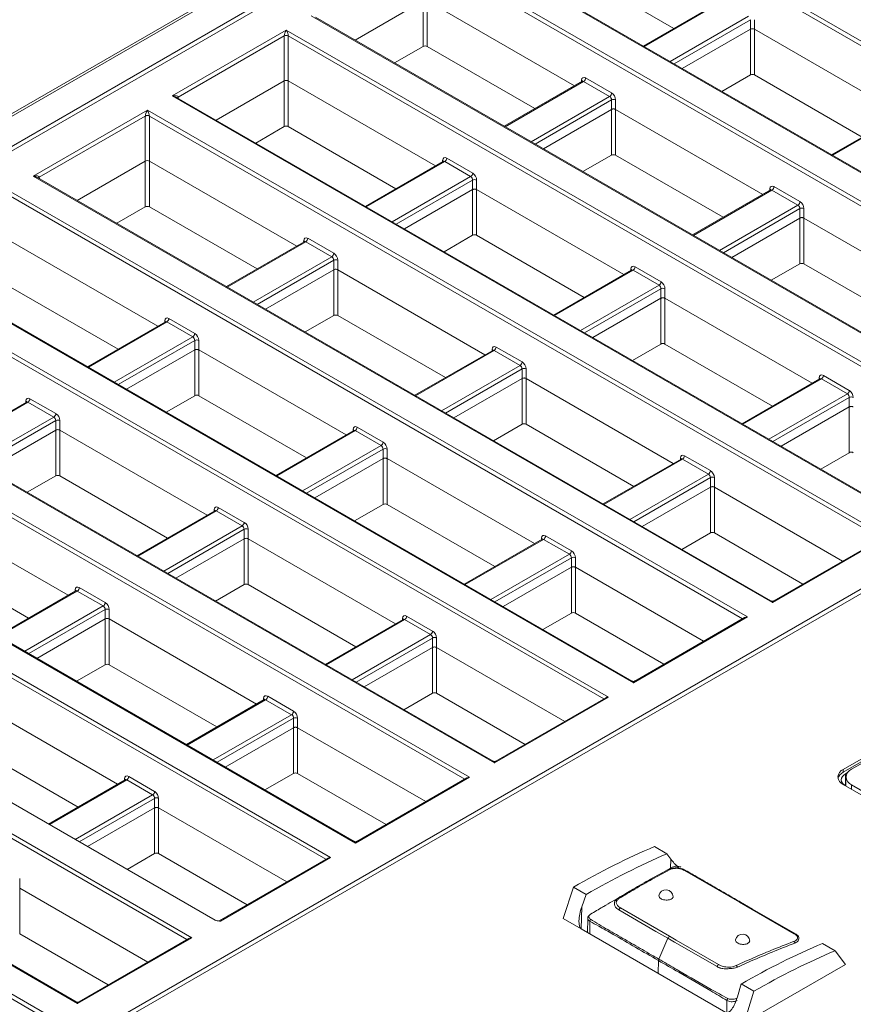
# Model space of a CAD drawing. Header units: millimetres. Extents: x 0 to 1118, y 0 to 864.
# Tile 269 of 372: x 864 to 879, y 234 to 251. Entities that reach past the tile are written whole.
import ezdxf

# ---------------------------------------------------------------- set-up
doc = ezdxf.new("R2010")
doc.units = ezdxf.units.MM

msp = doc.modelspace()

# ---------------------------------------------------------------- linework, layer by layer
at = {"color": 7, "linetype": 'Continuous', "lineweight": 15}
for p, q in [((875.764, 256.047), (840.405, 235.635)), ((875.802, 256.026), (840.493, 235.643)), ((841.406, 235.643), (875.802, 255.499)), ((875.777, 255.403), (841.548, 235.643)), ((873.898, 253.658), (886.856, 246.177)), ((886.75, 246.158), (873.933, 253.557)), ((884.856, 245.023), (871.898, 252.504)), ((884.831, 245.054), (871.973, 252.477)), ((871.462, 252.252), (884.42, 244.771)), ((875.821, 250.874), (873.933, 251.964)), ((871.426, 251.36), (870.231, 250.67)), ((871.426, 250.558), (871.426, 251.36)), ((874.08, 249.869), (871.497, 251.36)), ((871.497, 251.36), (871.497, 250.558)), ((876.65, 251.353), (875.285, 250.565)), ((882.42, 243.617), (869.462, 251.097)), ((882.395, 243.648), (869.537, 251.071)), ((877.165, 250.86), (877.165, 251.027)), ((877.235, 251.027), (877.235, 250.86)), ((867.026, 249.691), (869.026, 250.845)), ((868.99, 250.744), (867.132, 249.671)), ((868.99, 249.954), (868.99, 250.744)), ((869.026, 250.845), (881.984, 243.365)), ((869.061, 250.744), (869.061, 249.954)), ((875.969, 250.17), (877.165, 250.86)), ((877.165, 250.058), (877.165, 250.86)), ((879.818, 249.369), (877.235, 250.86)), ((877.235, 250.86), (877.235, 250.058)), ((871.426, 250.558), (870.926, 250.269)), ((873.385, 249.468), (871.497, 250.558)), ((877.165, 250.058), (876.664, 249.769)), ((879.123, 248.968), (877.235, 250.058)), ((868.99, 249.954), (867.795, 249.264)), ((868.99, 249.152), (868.99, 249.954)), ((871.644, 248.463), (869.061, 249.954)), ((869.061, 249.954), (869.061, 249.152)), ((874.214, 249.947), (872.849, 249.159)), ((874.694, 249.682), (874.24, 249.945)), ((874.275, 250.005), (874.73, 249.743)), ((879.984, 242.21), (867.026, 249.691)), ((879.959, 242.242), (867.101, 249.665)), ((874.729, 249.454), (874.729, 249.621)), ((874.799, 249.621), (874.799, 249.454)), ((864.59, 248.285), (866.59, 249.439)), ((866.59, 249.439), (879.548, 241.959)), ((873.533, 248.764), (874.729, 249.454)), ((874.729, 248.652), (874.729, 249.454)), ((877.382, 247.963), (874.799, 249.454)), ((874.799, 249.454), (874.799, 248.652)), ((879.953, 249.447), (878.587, 248.659)), ((866.554, 249.338), (864.696, 248.265)), ((866.554, 248.548), (866.554, 249.338)), ((866.625, 249.338), (866.625, 248.548)), ((868.99, 249.152), (868.49, 248.863)), ((870.949, 248.062), (869.061, 249.152)), ((866.554, 248.548), (865.359, 247.858)), ((866.554, 247.746), (866.554, 248.548)), ((869.208, 247.057), (866.625, 248.548)), ((866.625, 248.548), (866.625, 247.746)), ((871.778, 248.541), (870.413, 247.753)), ((872.258, 248.276), (871.804, 248.538)), ((871.839, 248.599), (872.294, 248.336)), ((874.729, 248.652), (874.228, 248.363)), ((876.687, 247.562), (874.799, 248.652)), ((877.548, 240.804), (864.59, 248.285)), ((877.523, 240.835), (864.665, 248.258)), ((872.293, 248.048), (872.293, 248.215)), ((872.363, 248.215), (872.363, 248.048)), ((864.154, 248.033), (877.112, 240.552)), ((871.097, 247.358), (872.293, 248.048)), ((872.293, 247.246), (872.293, 248.048)), ((874.946, 246.557), (872.363, 248.048)), ((872.363, 248.048), (872.363, 247.246)), ((877.517, 248.041), (876.151, 247.252)), ((877.997, 247.776), (877.542, 248.038)), ((877.577, 248.099), (878.032, 247.836)), ((866.554, 247.746), (866.054, 247.457)), ((868.513, 246.656), (866.625, 247.746)), ((878.031, 247.548), (878.031, 247.715)), ((878.101, 247.715), (878.101, 247.548)), ((876.835, 246.858), (878.031, 247.548)), ((878.031, 246.746), (878.031, 247.548)), ((880.684, 246.057), (878.101, 247.548)), ((878.101, 247.548), (878.101, 246.746)), ((890.045, 247.277), (855.649, 227.42)), ((855.649, 227.502), (889.878, 247.262)), ((866.772, 245.651), (864.189, 247.142)), ((869.342, 247.134), (867.977, 246.346)), ((869.822, 246.87), (869.368, 247.132)), ((869.403, 247.193), (869.858, 246.93)), ((872.293, 247.246), (871.792, 246.957)), ((874.251, 246.156), (872.363, 247.246)), ((875.112, 239.398), (862.154, 246.878)), ((875.087, 239.429), (862.229, 246.852)), ((869.857, 246.642), (869.857, 246.808)), ((869.927, 246.808), (869.927, 246.642)), ((861.718, 246.627), (874.676, 239.146)), ((868.661, 245.951), (869.857, 246.642)), ((869.857, 245.839), (869.857, 246.642)), ((872.51, 245.151), (869.927, 246.642)), ((869.927, 246.642), (869.927, 245.839)), ((875.081, 246.634), (873.715, 245.846)), ((875.561, 246.37), (875.106, 246.632)), ((875.141, 246.693), (875.596, 246.43)), ((878.031, 246.746), (877.53, 246.457)), ((879.989, 245.656), (878.101, 246.746)), ((866.077, 245.249), (864.189, 246.339)), ((875.595, 246.142), (875.595, 246.308)), ((875.665, 246.308), (875.665, 246.142)), ((874.399, 245.451), (875.595, 246.142)), ((875.595, 245.339), (875.595, 246.142)), ((878.248, 244.65), (875.665, 246.142)), ((875.665, 246.142), (875.665, 245.339)), ((866.967, 245.786), (867.422, 245.524)), ((869.857, 245.839), (869.356, 245.55)), ((871.815, 244.749), (869.927, 245.839)), ((866.906, 245.728), (865.541, 244.94)), ((867.386, 245.463), (866.932, 245.726)), ((872.676, 237.992), (859.718, 245.472)), ((872.651, 238.023), (859.793, 245.446)), ((867.421, 245.235), (867.421, 245.402)), ((867.491, 245.402), (867.491, 245.235)), ((859.282, 245.22), (872.24, 237.74)), ((866.225, 244.545), (867.421, 245.235)), ((867.421, 244.433), (867.421, 245.235)), ((870.074, 243.744), (867.491, 245.235)), ((867.491, 245.235), (867.491, 244.433)), ((872.645, 245.228), (871.279, 244.44)), ((873.125, 244.963), (872.67, 245.226)), ((872.705, 245.286), (873.16, 245.024)), ((875.595, 245.339), (875.094, 245.05)), ((877.553, 244.249), (875.665, 245.339)), ((873.159, 244.735), (873.159, 244.902)), ((873.229, 244.902), (873.229, 244.735)), ((891.041, 244.951), (878.791, 237.879)), ((891.041, 244.9), (878.791, 237.828)), ((871.963, 244.045), (873.159, 244.735)), ((873.159, 243.933), (873.159, 244.735)), ((875.812, 243.244), (873.229, 244.735)), ((873.229, 244.735), (873.229, 243.933)), ((878.383, 244.728), (877.017, 243.94)), ((878.863, 244.463), (878.408, 244.726)), ((878.443, 244.786), (878.898, 244.524)), ((891.033, 244.864), (878.938, 237.882)), ((864.531, 244.38), (864.986, 244.118)), ((867.421, 244.433), (866.92, 244.144)), ((869.379, 243.343), (867.491, 244.433)), ((878.897, 244.235), (878.897, 244.402)), ((864.47, 244.322), (863.105, 243.534)), ((864.95, 244.057), (864.496, 244.32)), ((877.701, 243.545), (878.897, 244.235)), ((878.897, 243.433), (878.897, 244.235)), ((870.24, 236.585), (857.282, 244.066)), ((870.215, 236.617), (857.357, 244.04)), ((864.985, 243.829), (864.985, 243.996)), ((865.055, 243.996), (865.055, 243.829)), ((870.269, 243.88), (870.724, 243.618)), ((873.159, 243.933), (872.658, 243.644)), ((875.117, 242.843), (873.229, 243.933)), ((856.846, 243.814), (869.804, 236.334)), ((863.789, 243.139), (864.985, 243.829)), ((864.985, 243.027), (864.985, 243.829)), ((867.638, 242.338), (865.055, 243.829)), ((865.055, 243.829), (865.055, 243.027)), ((870.209, 243.822), (868.843, 243.034)), ((870.689, 243.557), (870.234, 243.82)), ((870.723, 243.329), (870.723, 243.496)), ((870.793, 243.496), (870.793, 243.329)), ((869.527, 242.639), (870.723, 243.329)), ((870.723, 242.527), (870.723, 243.329)), ((873.376, 241.838), (870.793, 243.329)), ((870.793, 243.329), (870.793, 242.527)), ((875.947, 243.322), (874.581, 242.534)), ((876.427, 243.057), (875.972, 243.32)), ((876.007, 243.38), (876.462, 243.118)), ((878.897, 243.433), (878.396, 243.144)), ((864.985, 243.027), (864.484, 242.738)), ((866.943, 241.937), (865.055, 243.027)), ((876.461, 242.829), (876.461, 242.996)), ((876.532, 242.996), (876.532, 242.829)), ((875.265, 242.139), (876.461, 242.829)), ((876.461, 242.027), (876.461, 242.829)), ((878.779, 241.532), (876.532, 242.829)), ((876.532, 242.829), (876.532, 242.027)), ((854.942, 242.645), (867.778, 235.234)), ((867.833, 242.474), (868.288, 242.211)), ((870.723, 242.527), (870.222, 242.238)), ((872.681, 241.437), (870.793, 242.527)), ((854.41, 242.408), (867.368, 234.927)), ((865.202, 240.932), (862.619, 242.423)), ((867.773, 242.416), (866.407, 241.627)), ((868.253, 242.151), (867.798, 242.413)), ((868.287, 241.923), (868.287, 242.09)), ((868.357, 242.09), (868.357, 241.923)), ((873.572, 241.974), (874.026, 241.711)), ((876.461, 242.027), (875.96, 241.738)), ((878.084, 241.13), (876.532, 242.027)), ((879.548, 241.959), (877.548, 240.804)), ((879.498, 241.947), (877.573, 240.835)), ((867.091, 241.233), (868.287, 241.923)), ((868.287, 241.12), (868.287, 241.923)), ((870.94, 240.432), (868.357, 241.923)), ((868.357, 241.923), (868.357, 241.12)), ((873.511, 241.916), (872.145, 241.127)), ((873.991, 241.651), (873.536, 241.913)), ((864.507, 240.531), (862.619, 241.621)), ((874.025, 241.423), (874.025, 241.59)), ((874.096, 241.59), (874.096, 241.423)), ((872.829, 240.733), (874.025, 241.423)), ((874.025, 240.62), (874.025, 241.423)), ((876.343, 240.125), (874.096, 241.423)), ((874.096, 241.423), (874.096, 240.62)), ((865.368, 233.773), (852.41, 241.253)), ((865.343, 233.804), (852.485, 241.227)), ((868.287, 241.12), (867.786, 240.831)), ((870.246, 240.031), (868.357, 241.12)), ((851.974, 241.002), (864.932, 233.521)), ((865.337, 241.009), (863.971, 240.221)), ((865.817, 240.745), (865.362, 241.007)), ((865.397, 241.068), (865.852, 240.805)), ((865.851, 240.517), (865.851, 240.683)), ((865.922, 240.683), (865.922, 240.517)), ((871.136, 240.568), (871.59, 240.305)), ((874.025, 240.62), (873.524, 240.331)), ((875.648, 239.724), (874.096, 240.62)), ((877.112, 240.552), (875.112, 239.398)), ((864.655, 239.826), (865.851, 240.517)), ((865.851, 239.714), (865.851, 240.517)), ((868.504, 239.025), (865.922, 240.517)), ((865.922, 240.517), (865.922, 239.714)), ((871.075, 240.509), (869.71, 239.721)), ((871.555, 240.245), (871.1, 240.507)), ((877.062, 240.54), (875.137, 239.429)), ((871.589, 240.016), (871.589, 240.183)), ((871.66, 240.183), (871.66, 240.016)), ((870.393, 239.326), (871.589, 240.016)), ((871.589, 239.214), (871.589, 240.016)), ((873.907, 238.719), (871.66, 240.016)), ((871.66, 240.016), (871.66, 239.214)), ((865.851, 239.714), (865.35, 239.425)), ((867.81, 238.624), (865.922, 239.714)), ((871.589, 239.214), (871.088, 238.925)), ((873.212, 238.318), (871.66, 239.214)), ((866.068, 237.619), (863.486, 239.11)), ((868.639, 239.103), (867.274, 238.315)), ((869.119, 238.838), (868.664, 239.101)), ((868.7, 239.161), (869.154, 238.899)), ((874.676, 239.146), (872.676, 237.992)), ((874.626, 239.134), (872.701, 238.023)), ((869.153, 238.61), (869.153, 238.777)), ((869.224, 238.777), (869.224, 238.61)), ((867.957, 237.92), (869.153, 238.61)), ((869.153, 237.808), (869.153, 238.61)), ((871.471, 237.313), (869.224, 238.61)), ((869.224, 238.61), (869.224, 237.808)), ((865.374, 237.218), (863.486, 238.308)), ((869.153, 237.808), (868.652, 237.519)), ((870.776, 236.912), (869.224, 237.808)), ((878.791, 237.828), (878.791, 237.879)), ((878.833, 237.803), (878.828, 237.619)), ((878.833, 237.803), (878.868, 237.824)), ((866.203, 237.697), (864.858, 236.92)), ((866.683, 237.432), (866.228, 237.695)), ((866.264, 237.755), (866.718, 237.493)), ((872.24, 237.74), (870.24, 236.585)), ((872.19, 237.728), (870.265, 236.617)), ((878.839, 237.744), (878.839, 237.585)), ((878.791, 237.613), (899.014, 225.939)), ((878.817, 237.598), (878.839, 237.61)), ((878.818, 237.598), (878.817, 237.598)), ((878.938, 237.606), (899.005, 226.021)), ((866.717, 237.204), (866.717, 237.371)), ((866.788, 237.371), (866.788, 237.204)), ((865.542, 236.525), (866.717, 237.204)), ((866.717, 236.402), (866.717, 237.204)), ((869.035, 235.907), (866.788, 237.204)), ((866.788, 237.204), (866.788, 236.402)), ((875.701, 236.399), (875.481, 236.526)), ((866.717, 236.402), (866.236, 236.124)), ((868.34, 235.505), (866.788, 236.402)), ((869.754, 236.322), (867.849, 235.222)), ((869.804, 236.334), (867.874, 235.219)), ((875.767, 236.306), (875.701, 236.399)), ((875.794, 236.164), (875.6, 236.055)), ((876.971, 235.55), (876.01, 236.105)), ((864.352, 235.965), (864.352, 235.798)), ((866.599, 234.5), (864.352, 235.798)), ((864.352, 235.798), (864.352, 234.995)), ((874.061, 235.813), (873.878, 235.266)), ((874.283, 235.685), (874.061, 235.813)), ((874.283, 235.685), (874.207, 235.468)), ((877.933, 234.995), (876.971, 235.55)), ((867.849, 235.222), (867.843, 235.22)), ((874.198, 235.081), (873.878, 235.266)), ((874.312, 235.265), (874.306, 235.018)), ((876.733, 233.617), (874.198, 235.081)), ((865.904, 234.099), (864.352, 234.995)), ((867.368, 234.927), (865.368, 233.773)), ((867.318, 234.915), (865.393, 233.804)), ((875.557, 234.552), (875.717, 234.917)), ((878.647, 234.698), (878.427, 234.825)), ((878.647, 234.698), (878.829, 234.457)), ((877.054, 233.432), (878.829, 234.457)), ((876.937, 233.891), (877.003, 234.115)), ((877.224, 233.987), (877.003, 234.115)), ((876.753, 233.827), (876.753, 233.827)), ((877.054, 233.432), (877.224, 233.987))]:
    msp.add_line(p, q, dxfattribs=at)
at = {"color": 9, "linetype": 'Continuous', "lineweight": 15}
for p, q in [((884.335, 244.739), (871.497, 252.15)), ((876.676, 251.351), (875.3, 250.557)), ((875.754, 250.294), (877.13, 251.088)), ((877.165, 251.027), (875.824, 250.254)), ((881.899, 243.333), (869.061, 250.744)), ((874.24, 249.945), (872.864, 249.15)), ((874.202, 249.94), (874.203, 249.965)), ((867.132, 249.671), (867.133, 249.646)), ((873.318, 248.888), (874.694, 249.682)), ((874.729, 249.621), (873.388, 248.847)), ((879.978, 249.445), (878.602, 248.65)), ((879.463, 241.927), (866.625, 249.338)), ((871.804, 248.538), (870.428, 247.744)), ((871.766, 248.534), (871.767, 248.559)), ((864.696, 248.265), (864.697, 248.24)), ((870.882, 247.482), (872.258, 248.276)), ((872.293, 248.215), (870.952, 247.441)), ((877.542, 248.038), (876.166, 247.244)), ((877.505, 248.034), (877.505, 248.059)), ((877.027, 240.52), (864.189, 247.932)), ((876.621, 246.982), (877.997, 247.776)), ((878.031, 247.715), (876.691, 246.941)), ((869.368, 247.132), (867.992, 246.338)), ((869.33, 247.128), (869.331, 247.153)), ((868.446, 246.075), (869.822, 246.87)), ((869.857, 246.808), (868.517, 246.035)), ((875.106, 246.632), (873.73, 245.838)), ((875.069, 246.627), (875.069, 246.653)), ((874.591, 239.114), (861.753, 246.525)), ((874.185, 245.575), (875.561, 246.37)), ((875.595, 246.308), (874.255, 245.535)), ((866.894, 245.721), (866.895, 245.746)), ((866.932, 245.726), (865.556, 244.932)), ((866.01, 244.669), (867.386, 245.463)), ((867.421, 245.402), (866.081, 244.629)), ((872.67, 245.226), (871.294, 244.432)), ((872.633, 245.221), (872.633, 245.246)), ((872.155, 237.708), (859.317, 245.119)), ((871.749, 244.169), (873.125, 244.963)), ((873.159, 244.902), (871.819, 244.129)), ((878.408, 244.726), (877.032, 243.931)), ((878.371, 244.721), (878.372, 244.746)), ((877.487, 243.669), (878.863, 244.463)), ((878.897, 244.402), (877.557, 243.629)), ((864.496, 244.32), (863.12, 243.525)), ((864.458, 244.315), (864.459, 244.34)), ((863.574, 243.263), (864.95, 244.057)), ((864.985, 243.996), (863.645, 243.222)), ((870.197, 243.815), (870.197, 243.84)), ((869.719, 236.302), (856.881, 243.713)), ((870.234, 243.82), (868.858, 243.025)), ((869.313, 242.763), (870.689, 243.557)), ((870.723, 243.496), (869.383, 242.722)), ((875.972, 243.32), (874.596, 242.525)), ((875.935, 243.315), (875.936, 243.34)), ((875.051, 242.263), (876.427, 243.057)), ((876.461, 242.996), (875.121, 242.222)), ((867.283, 234.895), (854.445, 242.307)), ((867.798, 242.413), (866.422, 241.619)), ((867.761, 242.409), (867.761, 242.434)), ((866.877, 241.357), (868.253, 242.151)), ((868.287, 242.09), (866.947, 241.316)), ((873.499, 241.909), (873.5, 241.934)), ((873.536, 241.913), (872.16, 241.119)), ((872.615, 240.856), (873.991, 241.651)), ((874.025, 241.59), (872.685, 240.816)), ((864.847, 233.489), (852.009, 240.9)), ((865.362, 241.007), (863.986, 240.213)), ((865.325, 241.002), (865.325, 241.027)), ((864.441, 239.95), (865.817, 240.745)), ((865.851, 240.683), (864.511, 239.91)), ((871.1, 240.507), (869.724, 239.713)), ((871.063, 240.502), (871.064, 240.527)), ((870.179, 239.45), (871.555, 240.245)), ((871.589, 240.183), (870.249, 239.41)), ((868.664, 239.101), (867.288, 238.306)), ((868.627, 239.096), (868.628, 239.121)), ((867.743, 238.044), (869.119, 238.838)), ((869.153, 238.777), (867.813, 238.003)), ((866.228, 237.695), (864.872, 236.912)), ((866.191, 237.69), (866.192, 237.715)), ((878.805, 237.605), (878.828, 237.619)), ((878.828, 237.619), (878.839, 237.626)), ((878.938, 237.606), (878.938, 237.528)), ((865.327, 236.649), (866.683, 237.432)), ((866.717, 237.371), (865.397, 236.609)), ((875.762, 236.147), (875.767, 236.306)), ((874.207, 235.468), (874.195, 235.083)), ((874.35, 235.217), (874.346, 234.995)), ((875.551, 234.526), (875.547, 234.302)), ((876.749, 233.612), (876.753, 233.827))]:
    msp.add_line(p, q, dxfattribs=at)
at = {"color": 7, "linetype": 'Continuous', "lineweight": 15, "flags": 128}
for points in [[(878.811, 237.602), (878.8, 237.61), (878.776, 237.636), (878.761, 237.665), (878.756, 237.695), (878.761, 237.725), (878.776, 237.754), (878.8, 237.78), (878.833, 237.803)], [(876.991, 235.551), (877.202, 235.429), (877.954, 234.995)], [(875.717, 234.917), (875.506, 235.038), (874.855, 235.414)], [(874.887, 235.449), (875.631, 235.019), (875.747, 234.952)], [(876.578, 234.419), (875.832, 234.85), (875.717, 234.917)], [(875.747, 234.952), (875.863, 234.885), (876.607, 234.456)]]:
    msp.add_lwpolyline(points, dxfattribs=at)
at = {"color": 7, "linetype": 'Continuous', "lineweight": 15}
for centre, radius, start, end in [((869.026, 250.673), 0.0793, 63.5265, 116.4735), ((874.198, 250.01), 0.077, 302.6523, 356.7703), ((874.653, 249.747), 0.077, 302.6523, 356.7703), ((874.764, 249.55), 0.0793, 63.5265, 116.4735), ((866.59, 249.267), 0.0793, 63.5265, 116.4735), ((871.762, 248.603), 0.077, 302.6523, 356.7703), ((872.217, 248.341), 0.077, 302.6523, 356.7703), ((872.328, 248.144), 0.0793, 63.5265, 116.4735), ((877.5, 248.103), 0.077, 302.6523, 356.7703), ((877.955, 247.841), 0.077, 302.6523, 356.7703), ((878.066, 247.644), 0.0793, 63.5265, 116.4735), ((869.326, 247.197), 0.077, 302.6523, 356.7703), ((869.781, 246.935), 0.077, 302.6523, 356.7703), ((869.892, 246.738), 0.0793, 63.5265, 116.4735), ((875.064, 246.697), 0.077, 302.6523, 356.7703), ((875.519, 246.435), 0.077, 302.6523, 356.7703), ((875.63, 246.237), 0.0793, 63.5265, 116.4735), ((866.89, 245.791), 0.077, 302.6523, 356.7703), ((867.345, 245.528), 0.077, 302.6523, 356.7703), ((867.456, 245.331), 0.0793, 63.5265, 116.4735), ((872.628, 245.291), 0.077, 302.6523, 356.7703), ((873.083, 245.028), 0.077, 302.6523, 356.7703), ((873.194, 244.831), 0.0793, 63.5265, 116.4735), ((878.367, 244.791), 0.077, 302.6523, 356.7703), ((878.821, 244.528), 0.077, 302.6523, 356.7703), ((864.454, 244.385), 0.077, 302.6523, 356.7703), ((878.932, 244.331), 0.0793, 63.5265, 116.4735), ((864.909, 244.122), 0.077, 302.6523, 356.7703), ((865.02, 243.925), 0.0793, 63.5265, 116.4735), ((870.192, 243.884), 0.077, 302.6523, 356.7703), ((870.647, 243.622), 0.077, 302.6523, 356.7703), ((870.758, 243.425), 0.0793, 63.5265, 116.4735), ((875.931, 243.384), 0.077, 302.6523, 356.7703), ((876.385, 243.122), 0.077, 302.6523, 356.7703), ((876.496, 242.925), 0.0793, 63.5265, 116.4735), ((867.756, 242.478), 0.077, 302.6523, 356.7703), ((868.211, 242.216), 0.077, 302.6523, 356.7703), ((868.322, 242.019), 0.0793, 63.5265, 116.4735), ((873.495, 241.978), 0.077, 302.6523, 356.7703), ((873.949, 241.716), 0.077, 302.6523, 356.7703), ((874.06, 241.519), 0.0793, 63.5265, 116.4735), ((865.32, 241.072), 0.077, 302.6523, 356.7703), ((865.775, 240.809), 0.077, 302.6523, 356.7703), ((877.548, 240.879), 0.05, 242.0362, 298.5597), ((865.886, 240.612), 0.0793, 63.5265, 116.4735), ((871.059, 240.572), 0.077, 302.6523, 356.7703), ((871.513, 240.309), 0.077, 302.6523, 356.7703), ((871.624, 240.112), 0.0793, 63.5265, 116.4735), ((875.112, 239.473), 0.05, 242.0362, 298.5597), ((868.623, 239.166), 0.077, 302.6523, 356.7703), ((869.077, 238.903), 0.077, 302.6523, 356.7703), ((869.188, 238.706), 0.0793, 63.5265, 116.4735), ((872.676, 238.066), 0.05, 242.0362, 298.5597), ((878.866, 237.67), 0.175, 115.4059, 163.2083), ((878.841, 237.746), 0.142, 110.7834, 249.2166), ((878.99, 237.744), 0.147, 110.7834, 249.2166), ((866.187, 237.759), 0.077, 302.6523, 356.7703), ((866.641, 237.497), 0.077, 302.6523, 356.7703), ((866.752, 237.3), 0.0793, 63.5265, 116.4735), ((870.24, 236.66), 0.05, 242.0362, 298.5597), ((875.729, 236.093), 0.028, 57.9613, 115.4072), ((876.02, 236.086), 0.0217, 67.8897, 119.8667), ((875.683, 235.642), 0.125, 0, 169.7056), ((874.856, 235.594), 0.0302, 60.908, 116.3471), ((876.982, 235.529), 0.0234, 67.3485, 117.4175), ((874.923, 235.385), 0.0734, 119.3694, 156.6534), ((874.415, 235.217), 0.0655, 148.1177, 179.5998), ((875.786, 234.888), 0.0747, 121.1342, 157.569), ((877.027, 234.866), 0.125, 0, 169.7056), ((877.885, 234.807), 0.0642, 23.9917, 55.8149), ((877.944, 234.972), 0.0252, 66.7573, 115.1369), ((875.618, 234.524), 0.0679, 155.4463, 177.9077), ((876.649, 234.392), 0.0762, 122.9475, 158.5004), ((876.871, 234.383), 0.0717, 23.3964, 52.0872), ((876.83, 233.812), 0.0786, 143.4857, 169.2627), ((865.368, 233.847), 0.05, 242.0362, 298.5597)]:
    msp.add_arc(centre, radius, start, end, dxfattribs=at)
at = {"color": 9, "linetype": 'Continuous', "lineweight": 15}
for centre, radius, start, end in [((874.191, 249.94), 0.0278, 17.7474, 63.5493), ((867.144, 249.646), 0.0277, 116.4314, 162.4434), ((871.755, 248.534), 0.0278, 17.7474, 63.5493), ((864.708, 248.24), 0.0277, 116.4314, 162.4434), ((877.493, 248.034), 0.0278, 17.7474, 63.5493), ((869.319, 247.128), 0.0278, 17.7474, 63.5493), ((875.057, 246.628), 0.0278, 17.7474, 63.5493), ((866.883, 245.721), 0.0278, 17.7474, 63.5493), ((872.621, 245.221), 0.0278, 17.7474, 63.5493), ((878.359, 244.721), 0.0278, 17.7474, 63.5493), ((864.447, 244.315), 0.0278, 17.7474, 63.5493), ((870.185, 243.815), 0.0278, 17.7474, 63.5493), ((875.923, 243.315), 0.0278, 17.7474, 63.5493), ((867.749, 242.409), 0.0278, 17.7474, 63.5493), ((873.487, 241.909), 0.0278, 17.7474, 63.5493), ((865.313, 241.003), 0.0278, 17.7474, 63.5493), ((871.051, 240.503), 0.0278, 17.7474, 63.5493), ((868.615, 239.096), 0.0278, 17.7474, 63.5493), ((866.179, 237.69), 0.0278, 17.7474, 63.5493), ((878.803, 237.618), 0.0248, 308.0586, 3.3202), ((876.836, 233.802), 0.0977, 26.9998, 37.6307)]:
    msp.add_arc(centre, radius, start, end, dxfattribs=at)
at = {"color": 7, "linetype": 'Continuous', "lineweight": 15}
for centre, major_axis, ratio, start_param, end_param in [((869.026, 250.805), (0.0312, 0.0733), 0.227773, 1.079343, 2.632686), ((869.026, 250.805), (-0.0312, 0.0733), 0.227773, 3.650499, 5.203842), ((871.462, 250.538), (0.05, 0), 0.577464, 0.78555, 2.356042), ((877.2, 250.038), (0.05, 0), 0.577464, 0.78555, 2.356042), ((869.026, 249.934), (0.05, 0), 0.577464, 0.78555, 2.356042), ((874.274, 249.923), (-0.0487, 0.0874), 0.587367, 5.506906, 7.06025), ((874.729, 249.66), (-0.0487, 0.0874), 0.587367, 3.953563, 5.506906), ((867.026, 249.65), (0.106, 0.024), 0.368996, 6.218066, 7.771409), ((874.693, 249.641), (-0.0236, 0.0441), 0.597158, 3.963237, 5.51658), ((866.59, 249.398), (0.0312, 0.0733), 0.227773, 1.079343, 2.632686), ((866.59, 249.398), (-0.0312, 0.0733), 0.227773, 3.650499, 5.203842), ((869.026, 249.131), (0.05, 0), 0.577464, 0.78555, 2.356042), ((866.59, 248.527), (0.05, 0), 0.577464, 0.78555, 2.356042), ((871.838, 248.517), (-0.0487, 0.0874), 0.587367, 5.506906, 7.06025), ((874.764, 248.631), (0.05, 0), 0.577464, 0.78555, 2.356042), ((872.293, 248.254), (-0.0487, 0.0874), 0.587367, 3.953563, 5.506906), ((864.59, 248.244), (0.106, 0.024), 0.368996, 6.218066, 7.771409), ((872.257, 248.234), (-0.0236, 0.0441), 0.597158, 3.963237, 5.51658), ((877.576, 248.017), (-0.0487, 0.0874), 0.587367, 5.506906, 7.06025), ((878.031, 247.754), (-0.0487, 0.0874), 0.587367, 3.953563, 5.506906), ((866.59, 247.725), (0.05, 0), 0.577464, 0.78555, 2.356042), ((877.995, 247.734), (-0.0236, 0.0441), 0.597158, 3.963237, 5.51658), ((869.402, 247.11), (-0.0487, 0.0874), 0.587367, 5.506906, 7.06025), ((872.328, 247.225), (0.05, 0), 0.577464, 0.78555, 2.356042), ((869.821, 246.828), (-0.0236, 0.0441), 0.597158, 3.963237, 5.51658), ((869.857, 246.848), (-0.0487, 0.0874), 0.587367, 3.953563, 5.506906), ((875.14, 246.61), (-0.0487, 0.0874), 0.587367, 5.506906, 7.06025), ((878.066, 246.725), (0.05, 0), 0.577464, 0.78555, 2.356042), ((875.595, 246.348), (-0.0487, 0.0874), 0.587367, 3.953563, 5.506906), ((875.559, 246.328), (-0.0236, 0.0441), 0.597158, 3.963237, 5.51658), ((866.966, 245.704), (-0.0487, 0.0874), 0.587367, 5.506906, 7.06025), ((869.892, 245.819), (0.05, 0), 0.577464, 0.78555, 2.356042), ((867.385, 245.422), (-0.0236, 0.0441), 0.597158, 3.963237, 5.51658), ((867.421, 245.442), (-0.0487, 0.0874), 0.587367, 3.953563, 5.506906), ((872.704, 245.204), (-0.0487, 0.0874), 0.587367, 5.506906, 7.06025), ((875.63, 245.319), (0.05, 0), 0.577464, 0.78555, 2.356042), ((873.123, 244.922), (-0.0236, 0.0441), 0.597158, 3.963237, 5.51658), ((873.159, 244.942), (-0.0487, 0.0874), 0.587367, 3.953563, 5.506906), ((878.442, 244.704), (-0.0487, 0.0874), 0.587367, 5.506906, 7.06025), ((878.897, 244.442), (-0.0487, 0.0874), 0.587367, 3.953563, 5.506906), ((864.53, 244.298), (-0.0487, 0.0874), 0.587367, 5.506906, 7.06025), ((867.456, 244.413), (0.05, 0), 0.577464, 0.78555, 2.356042), ((878.862, 244.422), (-0.0236, 0.0441), 0.597158, 3.963237, 5.51658), ((864.949, 244.016), (-0.0236, 0.0441), 0.597158, 3.963237, 5.51658), ((864.985, 244.035), (-0.0487, 0.0874), 0.587367, 3.953563, 5.506906), ((870.268, 243.798), (-0.0487, 0.0874), 0.587367, 5.506906, 7.06025), ((873.194, 243.913), (0.05, 0), 0.577464, 0.78555, 2.356042), ((870.687, 243.516), (-0.0236, 0.0441), 0.597158, 3.963237, 5.51658), ((870.723, 243.535), (-0.0487, 0.0874), 0.587367, 3.953563, 5.506906), ((876.006, 243.298), (-0.0487, 0.0874), 0.587367, 5.506906, 7.06025), ((878.932, 243.413), (0.05, 0), 0.577464, 0.78555, 2.356042), ((865.02, 243.006), (0.05, 0), 0.577464, 0.78555, 2.356042), ((876.426, 243.016), (-0.0236, 0.0441), 0.597158, 3.963237, 5.51658), ((876.461, 243.035), (-0.0487, 0.0874), 0.587367, 3.953563, 5.506906), ((867.832, 242.392), (-0.0487, 0.0874), 0.587367, 5.506906, 7.06025), ((870.758, 242.506), (0.05, 0), 0.577464, 0.78555, 2.356042), ((868.251, 242.109), (-0.0236, 0.0441), 0.597158, 3.963237, 5.51658), ((868.287, 242.129), (-0.0487, 0.0874), 0.587367, 3.953563, 5.506906), ((873.57, 241.891), (-0.0487, 0.0874), 0.587367, 5.506906, 7.06025), ((876.496, 242.006), (0.05, 0), 0.577464, 0.78555, 2.356042), ((873.99, 241.609), (-0.0236, 0.0441), 0.597158, 3.963237, 5.51658), ((874.025, 241.629), (-0.0487, 0.0874), 0.587367, 3.953563, 5.506906), ((865.396, 240.985), (-0.0487, 0.0874), 0.587367, 5.506906, 7.06025), ((868.322, 241.1), (0.05, 0), 0.577464, 0.78555, 2.356042), ((865.815, 240.703), (-0.0236, 0.0441), 0.597158, 3.963237, 5.51658), ((865.851, 240.723), (-0.0487, 0.0874), 0.587367, 3.953563, 5.506906), ((871.134, 240.485), (-0.0487, 0.0874), 0.587367, 5.506906, 7.06025), ((874.06, 240.6), (0.05, 0), 0.577464, 0.78555, 2.356042), ((877.112, 240.512), (0.0707, 0), 0.577382, 1.570796, 2.356113), ((871.554, 240.203), (-0.0236, 0.0441), 0.597158, 3.963237, 5.51658), ((871.589, 240.223), (-0.0487, 0.0874), 0.587367, 3.953563, 5.506906), ((865.886, 239.694), (0.05, 0), 0.577464, 0.78555, 2.356042), ((868.698, 239.079), (-0.0487, 0.0874), 0.587367, 5.506906, 7.06025), ((871.624, 239.194), (0.05, 0), 0.577464, 0.78555, 2.356042), ((874.676, 239.105), (0.0707, 0), 0.577382, 1.570796, 2.356113), ((869.118, 238.797), (-0.0236, 0.0441), 0.597158, 3.963237, 5.51658), ((869.153, 238.816), (-0.0487, 0.0874), 0.587367, 3.953563, 5.506906), ((869.188, 237.787), (0.05, 0), 0.577464, 0.78555, 2.356042), ((866.262, 237.673), (-0.0487, 0.0874), 0.587367, 5.506906, 7.06025), ((872.24, 237.699), (0.0707, 0), 0.577382, 1.570796, 2.356113), ((866.717, 237.41), (-0.0487, 0.0874), 0.587367, 3.953563, 5.506906), ((866.682, 237.39), (-0.0236, 0.0441), 0.597158, 3.963237, 5.51658), ((866.752, 236.381), (0.05, 0), 0.577464, 0.78555, 2.356042), ((873.872, 223.419), (7.852, 13.147), 0.56722, 0.662095, 0.793746), ((869.804, 236.293), (0.0707, 0), 0.577382, 1.570796, 2.356113), ((873.905, 223.401), (8.042, 13.035), 0.556894, 0.669946, 0.801596), ((875.873, 236.241), (-0.139, 0.145), 0.192882, 0.926371, 1.9908), ((874.297, 235.388), (0.09, 0.311), 0.341513, 1.409813, 3.057511), ((867.368, 234.886), (0.0707, 0), 0.577382, 1.570796, 2.356113), ((877.381, 221.394), (7.238, 13.498), 0.597163, 0.634948, 0.766599), ((877.413, 221.375), (7.451, 13.378), 0.587367, 0.644628, 0.776279), ((876.832, 233.924), (0.09, 0.311), 0.341513, 3.057511, 4.705209)]:
    msp.add_ellipse(centre, major_axis=major_axis, ratio=ratio, start_param=start_param, end_param=end_param, dxfattribs=at)
at = {"color": 9, "linetype": 'Continuous', "lineweight": 15}
for centre, major_axis, ratio, start_param, end_param in [((874.238, 249.903), (-0.0236, 0.0441), 0.597158, 5.51658, 6.301897), ((867.026, 249.65), (0.106, -0.024), 0.368996, 0.868052, 1.653368), ((871.803, 248.497), (-0.0236, 0.0441), 0.597158, 5.51658, 6.301897), ((864.59, 248.244), (0.106, -0.024), 0.368996, 0.868052, 1.653368), ((877.541, 247.997), (-0.0236, 0.0441), 0.597158, 5.51658, 6.301897), ((869.367, 247.091), (-0.0236, 0.0441), 0.597158, 5.51658, 6.301897), ((875.105, 246.591), (-0.0236, 0.0441), 0.597158, 5.51658, 6.301897), ((866.931, 245.684), (-0.0236, 0.0441), 0.597158, 5.51658, 6.301897), ((872.669, 245.184), (-0.0236, 0.0441), 0.597158, 5.51658, 6.301897), ((878.407, 244.684), (-0.0236, 0.0441), 0.597158, 5.51658, 6.301897), ((864.495, 244.278), (-0.0236, 0.0441), 0.597158, 5.51658, 6.301897), ((870.233, 243.778), (-0.0236, 0.0441), 0.597158, 5.51658, 6.301897), ((875.971, 243.278), (-0.0236, 0.0441), 0.597158, 5.51658, 6.301897), ((867.797, 242.372), (-0.0236, 0.0441), 0.597158, 5.51658, 6.301897), ((873.535, 241.872), (-0.0236, 0.0441), 0.597158, 5.51658, 6.301897), ((865.361, 240.966), (-0.0236, 0.0441), 0.597158, 5.51658, 6.301897), ((877.548, 240.763), (-0.0312, 0.0733), 0.227773, 5.203842, 5.989159), ((877.548, 240.763), (0.0312, 0.0733), 0.227773, 0.294026, 1.079343), ((871.099, 240.465), (-0.0236, 0.0441), 0.597158, 5.51658, 6.301897), ((875.112, 239.357), (-0.0312, 0.0733), 0.227773, 5.203842, 6.006756), ((875.112, 239.357), (0.0312, 0.0733), 0.227773, 0.294026, 1.079343), ((868.663, 239.059), (-0.0236, 0.0441), 0.597158, 5.51658, 6.301897), ((872.676, 237.951), (-0.0312, 0.0733), 0.227773, 5.203842, 6.006756), ((872.676, 237.951), (0.0312, 0.0733), 0.227773, 0.294026, 1.079343), ((866.227, 237.653), (-0.0236, 0.0441), 0.597158, 5.51658, 6.301897), ((870.24, 236.545), (-0.0312, 0.0733), 0.227773, 5.203842, 5.989159), ((870.24, 236.545), (0.0312, 0.0733), 0.227773, 0.294026, 1.079343), ((867.875, 235.179), (-0.0263, 0.0426), 0.5569, 5.481594, 6.260659), ((865.368, 233.732), (-0.0312, 0.0733), 0.227773, 5.203842, 5.989159), ((865.368, 233.732), (0.0312, 0.0733), 0.227773, 0.294026, 1.079343)]:
    msp.add_ellipse(centre, major_axis=major_axis, ratio=ratio, start_param=start_param, end_param=end_param, dxfattribs=at)
at = {"color": 7, "linetype": 'Continuous', "lineweight": 15}
for points, knots in [([(877.165, 250.86), (877.17, 250.863), (877.18, 250.867), (877.2, 250.87), (877.22, 250.867), (877.23, 250.863), (877.235, 250.86)], [0, 0, 0, 0, 0.25001, 0.5, 0.74999, 1, 1, 1, 1]), ([(874.219, 249.951), (874.219, 249.951), (874.219, 249.951), (874.216, 249.948), (874.214, 249.947), (874.214, 249.947)], [0, 0, 0, 0, 0.250929, 0.971143, 1, 1, 1, 1]), ([(874.729, 249.454), (874.734, 249.456), (874.744, 249.461), (874.764, 249.463), (874.784, 249.461), (874.794, 249.456), (874.799, 249.454)], [0, 0, 0, 0, 0.25001, 0.5, 0.74999, 1, 1, 1, 1]), ([(871.783, 248.544), (871.783, 248.544), (871.783, 248.545), (871.78, 248.541), (871.779, 248.541), (871.778, 248.541)], [0, 0, 0, 0, 0.250929, 0.971143, 1, 1, 1, 1]), ([(872.293, 248.048), (872.298, 248.05), (872.308, 248.055), (872.328, 248.057), (872.348, 248.055), (872.358, 248.05), (872.363, 248.048)], [0, 0, 0, 0, 0.25001, 0.5, 0.74999, 1, 1, 1, 1]), ([(877.521, 248.044), (877.521, 248.044), (877.521, 248.045), (877.518, 248.041), (877.517, 248.041), (877.517, 248.041)], [0, 0, 0, 0, 0.250929, 0.971143, 1, 1, 1, 1]), ([(878.031, 247.548), (878.036, 247.55), (878.046, 247.555), (878.066, 247.557), (878.086, 247.555), (878.096, 247.55), (878.101, 247.548)], [0, 0, 0, 0, 0.25001, 0.5, 0.74999, 1, 1, 1, 1]), ([(869.347, 247.138), (869.347, 247.138), (869.347, 247.139), (869.344, 247.135), (869.343, 247.135), (869.342, 247.135)], [0, 0, 0, 0, 0.250929, 0.971143, 1, 1, 1, 1]), ([(869.857, 246.642), (869.862, 246.644), (869.872, 246.649), (869.892, 246.651), (869.912, 246.649), (869.922, 246.644), (869.927, 246.642)], [0, 0, 0, 0, 0.25001, 0.5, 0.74999, 1, 1, 1, 1]), ([(875.085, 246.638), (875.085, 246.638), (875.085, 246.639), (875.082, 246.635), (875.081, 246.635), (875.081, 246.634)], [0, 0, 0, 0, 0.250929, 0.971143, 1, 1, 1, 1]), ([(875.595, 246.142), (875.6, 246.144), (875.61, 246.149), (875.63, 246.151), (875.65, 246.149), (875.66, 246.144), (875.665, 246.142)], [0, 0, 0, 0, 0.25001, 0.5, 0.74999, 1, 1, 1, 1]), ([(866.911, 245.732), (866.911, 245.732), (866.911, 245.733), (866.908, 245.729), (866.907, 245.728), (866.906, 245.728)], [0, 0, 0, 0, 0.250929, 0.971143, 1, 1, 1, 1]), ([(867.421, 245.235), (867.426, 245.238), (867.436, 245.242), (867.456, 245.244), (867.476, 245.242), (867.486, 245.238), (867.491, 245.235)], [0, 0, 0, 0, 0.25001, 0.5, 0.74999, 1, 1, 1, 1]), ([(872.649, 245.232), (872.649, 245.232), (872.649, 245.233), (872.646, 245.229), (872.645, 245.228), (872.645, 245.228)], [0, 0, 0, 0, 0.250929, 0.971143, 1, 1, 1, 1]), ([(873.159, 244.735), (873.164, 244.738), (873.174, 244.742), (873.194, 244.744), (873.214, 244.742), (873.224, 244.738), (873.229, 244.735)], [0, 0, 0, 0, 0.25001, 0.5, 0.74999, 1, 1, 1, 1]), ([(878.387, 244.732), (878.387, 244.732), (878.387, 244.733), (878.384, 244.729), (878.383, 244.728), (878.383, 244.728)], [0, 0, 0, 0, 0.250929, 0.971143, 1, 1, 1, 1]), ([(864.475, 244.326), (864.475, 244.326), (864.475, 244.326), (864.472, 244.322), (864.471, 244.322), (864.47, 244.322)], [0, 0, 0, 0, 0.250929, 0.971143, 1, 1, 1, 1]), ([(878.897, 244.235), (878.902, 244.238), (878.912, 244.242), (878.932, 244.244), (878.952, 244.242), (878.962, 244.238), (878.968, 244.235)], [0, 0, 0, 0, 0.25001, 0.5, 0.74999, 1, 1, 1, 1]), ([(864.985, 243.829), (864.99, 243.831), (865, 243.836), (865.02, 243.838), (865.04, 243.836), (865.05, 243.831), (865.055, 243.829)], [0, 0, 0, 0, 0.25001, 0.5, 0.74999, 1, 1, 1, 1]), ([(870.213, 243.825), (870.213, 243.826), (870.213, 243.826), (870.21, 243.822), (870.209, 243.822), (870.209, 243.822)], [0, 0, 0, 0, 0.250929, 0.971143, 1, 1, 1, 1]), ([(870.723, 243.329), (870.728, 243.331), (870.738, 243.336), (870.758, 243.338), (870.778, 243.336), (870.788, 243.331), (870.793, 243.329)], [0, 0, 0, 0, 0.25001, 0.5, 0.74999, 1, 1, 1, 1]), ([(875.951, 243.325), (875.951, 243.326), (875.951, 243.326), (875.948, 243.322), (875.947, 243.322), (875.947, 243.322)], [0, 0, 0, 0, 0.250929, 0.971143, 1, 1, 1, 1]), ([(876.461, 242.829), (876.466, 242.831), (876.476, 242.836), (876.496, 242.838), (876.516, 242.836), (876.526, 242.831), (876.532, 242.829)], [0, 0, 0, 0, 0.25001, 0.5, 0.74999, 1, 1, 1, 1]), ([(867.777, 242.419), (867.777, 242.419), (867.777, 242.42), (867.774, 242.416), (867.773, 242.416), (867.773, 242.416)], [0, 0, 0, 0, 0.250929, 0.971143, 1, 1, 1, 1]), ([(868.287, 241.923), (868.292, 241.925), (868.302, 241.93), (868.322, 241.932), (868.342, 241.93), (868.352, 241.925), (868.357, 241.923)], [0, 0, 0, 0, 0.25001, 0.5, 0.74999, 1, 1, 1, 1]), ([(873.515, 241.919), (873.515, 241.919), (873.515, 241.92), (873.512, 241.916), (873.511, 241.916), (873.511, 241.916)], [0, 0, 0, 0, 0.250929, 0.971143, 1, 1, 1, 1]), ([(874.025, 241.423), (874.03, 241.425), (874.04, 241.43), (874.06, 241.432), (874.08, 241.43), (874.09, 241.425), (874.096, 241.423)], [0, 0, 0, 0, 0.25001, 0.5, 0.74999, 1, 1, 1, 1]), ([(865.341, 241.013), (865.341, 241.013), (865.341, 241.014), (865.338, 241.01), (865.337, 241.009), (865.337, 241.009)], [0, 0, 0, 0, 0.250929, 0.971143, 1, 1, 1, 1]), ([(865.851, 240.517), (865.856, 240.519), (865.866, 240.524), (865.886, 240.526), (865.906, 240.524), (865.916, 240.519), (865.922, 240.517)], [0, 0, 0, 0, 0.25001, 0.5, 0.74999, 1, 1, 1, 1]), ([(871.079, 240.513), (871.079, 240.513), (871.079, 240.514), (871.076, 240.51), (871.075, 240.509), (871.075, 240.509)], [0, 0, 0, 0, 0.250929, 0.971143, 1, 1, 1, 1]), ([(871.589, 240.016), (871.594, 240.019), (871.604, 240.024), (871.624, 240.026), (871.644, 240.024), (871.655, 240.019), (871.66, 240.016)], [0, 0, 0, 0, 0.25001, 0.5, 0.74999, 1, 1, 1, 1]), ([(868.643, 239.107), (868.643, 239.107), (868.643, 239.107), (868.64, 239.104), (868.639, 239.103), (868.639, 239.103)], [0, 0, 0, 0, 0.250929, 0.971143, 1, 1, 1, 1]), ([(869.153, 238.61), (869.158, 238.613), (869.168, 238.617), (869.188, 238.619), (869.208, 238.617), (869.219, 238.613), (869.224, 238.61)], [0, 0, 0, 0, 0.25001, 0.5, 0.74999, 1, 1, 1, 1]), ([(866.207, 237.7), (866.207, 237.701), (866.207, 237.701), (866.204, 237.697), (866.203, 237.697), (866.203, 237.697)], [0, 0, 0, 0, 0.250929, 0.971143, 1, 1, 1, 1]), ([(866.717, 237.204), (866.722, 237.206), (866.733, 237.211), (866.752, 237.213), (866.772, 237.211), (866.783, 237.206), (866.788, 237.204)], [0, 0, 0, 0, 0.25001, 0.5, 0.74999, 1, 1, 1, 1]), ([(874.843, 235.621), (874.932, 235.674), (875.122, 235.789), (875.414, 235.955), (875.615, 236.064), (875.717, 236.118)], [0, 0, 0, 0, 0.306049, 0.652529, 1, 1, 1, 1]), ([(875.743, 236.116), (875.643, 236.062), (875.441, 235.954), (875.151, 235.788), (874.96, 235.674), (874.871, 235.62)], [0, 0, 0, 0, 0.347304, 0.694424, 1, 1, 1, 1]), ([(875.717, 236.118), (875.737, 236.127), (875.774, 236.142), (875.829, 236.15), (875.875, 236.152), (875.924, 236.146), (875.983, 236.129), (876.015, 236.113), (876.028, 236.106)], [0, 0, 0, 0, 0.236036, 0.426179, 0.477737, 0.637251, 0.844602, 1, 1, 1, 1]), ([(876.01, 236.105), (875.997, 236.111), (875.969, 236.126), (875.919, 236.14), (875.857, 236.146), (875.796, 236.138), (875.761, 236.124), (875.743, 236.116)], [0, 0, 0, 0, 0.160648, 0.369005, 0.524127, 0.762874, 1, 1, 1, 1]), ([(875.944, 236.165), (875.938, 236.167), (875.922, 236.174), (875.895, 236.18), (875.865, 236.181), (875.831, 236.178), (875.809, 236.17), (875.794, 236.164)], [0, 0, 0, 0, 0.134828, 0.357144, 0.519726, 0.683263, 1, 1, 1, 1]), ([(875.958, 236.141), (875.958, 236.141), (875.978, 236.133), (875.996, 236.121), (876.014, 236.11)], [0, 0, 0, 0, 0.0001892, 1, 1, 1, 1]), ([(876.028, 236.106), (876.064, 236.086), (876.169, 236.025), (876.345, 235.924), (876.558, 235.801), (876.773, 235.676), (876.919, 235.592), (876.991, 235.551)], [0, 0, 0, 0, 0.109645, 0.328736, 0.547827, 0.773914, 1, 1, 1, 1]), ([(874.918, 235.666), (874.872, 235.639), (874.78, 235.585), (874.681, 235.527), (874.631, 235.498)], [0, 0, 0, 0, 0.497088, 1, 1, 1, 1]), ([(874.855, 235.414), (874.834, 235.43), (874.798, 235.456), (874.781, 235.499), (874.778, 235.528), (874.782, 235.555), (874.796, 235.586), (874.826, 235.608), (874.843, 235.621)], [0, 0, 0, 0, 0.256994, 0.435753, 0.518339, 0.608051, 0.775867, 1, 1, 1, 1]), ([(874.871, 235.62), (874.855, 235.609), (874.828, 235.589), (874.812, 235.559), (874.812, 235.527), (874.83, 235.488), (874.868, 235.462), (874.887, 235.449)], [0, 0, 0, 0, 0.2314652, 0.3974126, 0.481538, 0.7415698, 1, 1, 1, 1]), ([(875.807, 235.646), (875.807, 235.641), (875.807, 235.629), (875.791, 235.612), (875.763, 235.596), (875.725, 235.587), (875.684, 235.585), (875.642, 235.591), (875.604, 235.603), (875.577, 235.622), (875.56, 235.643), (875.561, 235.657), (875.561, 235.664)], [0, 0, 0, 0, 0.066843, 0.171431, 0.276048, 0.380678, 0.485301, 0.589901, 0.69447, 0.799013, 0.903548, 1, 1, 1, 1]), ([(874.635, 235.5), (874.614, 235.488), (874.522, 235.435), (874.432, 235.381), (874.361, 235.34)], [0, 0, 0, 0, 0.2272208, 1, 1, 1, 1]), ([(867.874, 235.219), (867.873, 235.219), (867.86, 235.219), (867.834, 235.219), (867.801, 235.224), (867.785, 235.231), (867.778, 235.234)], [0, 0, 0, 0, 0.006959, 0.406513, 0.750131, 1, 1, 1, 1]), ([(874.356, 235.336), (874.353, 235.334), (874.341, 235.325), (874.323, 235.306), (874.311, 235.282), (874.313, 235.268), (874.313, 235.265)], [0, 0, 0, 0, 0.150005, 0.537307, 0.89222, 1, 1, 1, 1]), ([(874.361, 235.34), (874.355, 235.335), (874.343, 235.325), (874.331, 235.306), (874.331, 235.287), (874.34, 235.269), (874.352, 235.257), (874.36, 235.251)], [0, 0, 0, 0, 0.189123, 0.39968, 0.598829, 0.771957, 1, 1, 1, 1]), ([(875.551, 234.526), (875.418, 234.603), (875.153, 234.756), (874.804, 234.958), (874.537, 235.111), (874.397, 235.187), (874.35, 235.217), (874.35, 235.217)], [0, 0, 0, 0, 0.330742, 0.661483, 0.870168, 0.999991, 1, 1, 1, 1]), ([(874.36, 235.251), (874.41, 235.22), (874.557, 235.126), (874.815, 234.981), (875.119, 234.805), (875.366, 234.662), (875.512, 234.578), (875.557, 234.552)], [0, 0, 0, 0, 0.1298822, 0.3827489, 0.6357969, 0.8888452, 1, 1, 1, 1]), ([(877.15, 234.871), (877.15, 234.866), (877.15, 234.854), (877.134, 234.836), (877.106, 234.82), (877.069, 234.811), (877.027, 234.809), (876.985, 234.815), (876.948, 234.828), (876.92, 234.846), (876.904, 234.867), (876.904, 234.882), (876.904, 234.889)], [0, 0, 0, 0, 0.066843, 0.171431, 0.276048, 0.380678, 0.485301, 0.589901, 0.69447, 0.799013, 0.903548, 1, 1, 1, 1]), ([(876.915, 234.44), (877.017, 234.485), (877.22, 234.576), (877.555, 234.718), (877.789, 234.808), (877.921, 234.86)], [0, 0, 0, 0, 0.302974, 0.605825, 1, 1, 1, 1]), ([(877.921, 234.86), (877.931, 234.864), (877.959, 234.876), (877.983, 234.899), (877.993, 234.921), (877.99, 234.943), (877.973, 234.968), (877.946, 234.986), (877.933, 234.995)], [0, 0, 0, 0, 0.150039, 0.377629, 0.518715, 0.593819, 0.797701, 1, 1, 1, 1]), ([(877.954, 234.995), (877.968, 234.985), (877.998, 234.965), (878.011, 234.939), (878.014, 234.914), (878.01, 234.886), (877.994, 234.863), (877.97, 234.845), (877.955, 234.838), (877.943, 234.833)], [0, 0, 0, 0, 0.196953, 0.400474, 0.477525, 0.621985, 0.827103, 0.852197, 1, 1, 1, 1]), ([(877.943, 234.833), (877.811, 234.781), (877.578, 234.689), (877.243, 234.548), (877.039, 234.457), (876.937, 234.412)], [0, 0, 0, 0, 0.394267, 0.696552, 1, 1, 1, 1]), ([(876.753, 233.827), (876.658, 233.883), (876.376, 234.052), (875.975, 234.281), (875.669, 234.458), (875.551, 234.526)], [0, 0, 0, 0, 0.235996, 0.704164, 1, 1, 1, 1]), ([(875.557, 234.552), (875.58, 234.538), (875.698, 234.47), (876.005, 234.294), (876.381, 234.073), (876.669, 233.913), (876.767, 233.859)], [0, 0, 0, 0, 0.058653, 0.293263, 0.762483, 1, 1, 1, 1]), ([(876.937, 234.412), (876.912, 234.403), (876.869, 234.388), (876.793, 234.385), (876.718, 234.379), (876.663, 234.387), (876.615, 234.401), (876.594, 234.411), (876.578, 234.419)], [0, 0, 0, 0, 0.229046, 0.401207, 0.578038, 0.797363, 0.83357, 1, 1, 1, 1]), ([(876.607, 234.456), (876.622, 234.448), (876.658, 234.43), (876.723, 234.414), (876.791, 234.408), (876.856, 234.417), (876.894, 234.432), (876.915, 234.44)], [0, 0, 0, 0, 0.169426, 0.422531, 0.593644, 0.763575, 1, 1, 1, 1]), ([(876.93, 233.826), (876.93, 233.826), (876.922, 233.821), (876.903, 233.811), (876.867, 233.804), (876.824, 233.803), (876.785, 233.811), (876.762, 233.82), (876.753, 233.827), (876.753, 233.827)], [0, 0, 0, 0, 0.000076, 0.162065, 0.372152, 0.585973, 0.793109, 0.999924, 1, 1, 1, 1]), ([(876.767, 233.859), (876.775, 233.856), (876.794, 233.849), (876.828, 233.847), (876.863, 233.847), (876.892, 233.851), (876.907, 233.859), (876.913, 233.862)], [0, 0, 0, 0, 0.197464, 0.427893, 0.636791, 0.855624, 1, 1, 1, 1])]:
    msp.add_open_spline(points, degree=3, knots=knots, dxfattribs=at)
at = {"color": 9, "linetype": 'Continuous', "lineweight": 15}
msp.add_open_spline([(874.35, 235.217), (874.35, 235.217), (874.341, 235.222), (874.326, 235.232), (874.312, 235.248), (874.313, 235.26), (874.313, 235.265)], degree=3, knots=[0, 0, 0, 0, 0.000151, 0.387939, 0.762738, 1, 1, 1, 1], dxfattribs=at)

doc.saveas('drawing.dxf')
